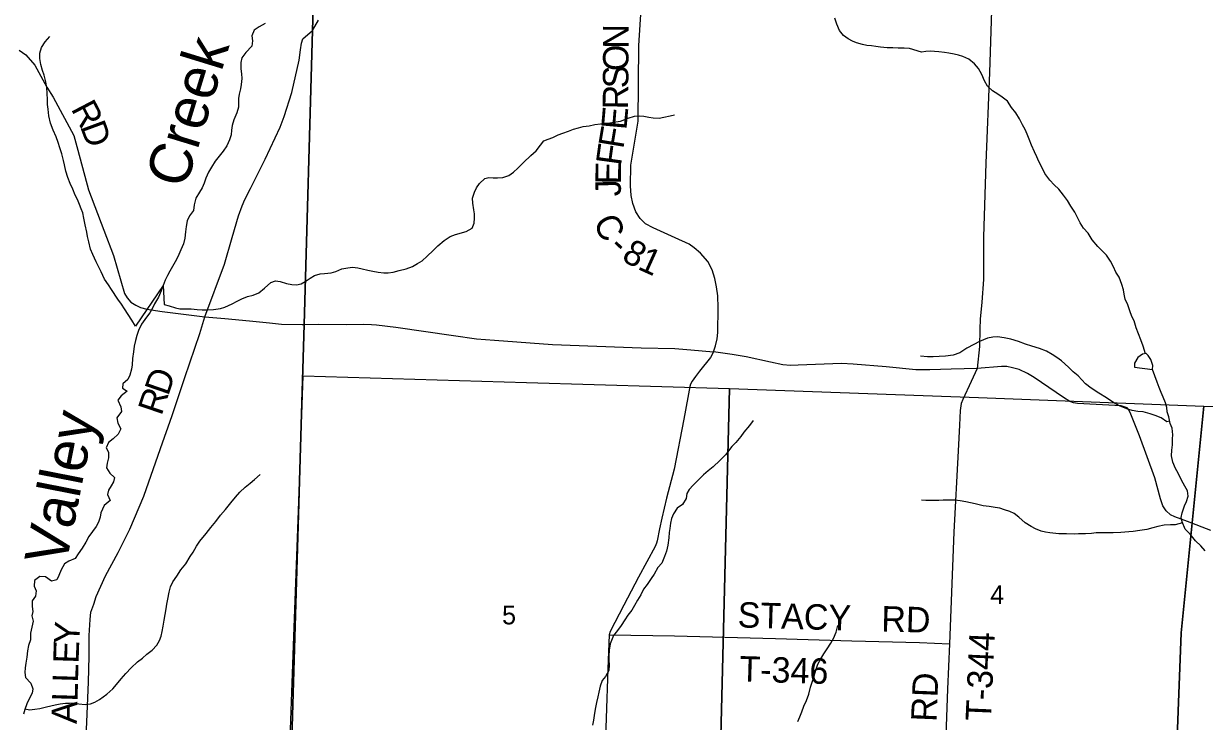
# Model space of a CAD drawing. Extents: x 1759416 to 2214760, y 252598 to 1116833.
# Drawn here: x 2027466 to 2041391, y 918489 to 926720 of the extents above; entities that cross this region are included whole.
import ezdxf

# ---------------------------------------------------------------- set-up
doc = ezdxf.new("R2010")
doc.units = 0
for name, color, linetype in [('GM_X_County_Road', 7, 'Continuous'), ('GM_X_County_Road_Text', 7, 'Continuous'), ('GM_X_Minor_Lake', 7, 'Continuous'), ('GM_X_Minor_River', 7, 'Continuous'), ('GM_X_Minor_River_Text', 7, 'Continuous'), ('GM_X_Section', 7, 'Continuous'), ('GM_X_Section_Text', 7, 'Continuous'), ('GM_X_Township', 7, 'Continuous'), ('GM_X_Township_Road', 7, 'Continuous'), ('GM_X_Township_Road_Text', 7, 'Continuous'), ('GM_X_Township_ROW', 7, 'Continuous')]:
    doc.layers.add(name, color=color, linetype=linetype)

msp = doc.modelspace()

# ---------------------------------------------------------------- linework, layer by layer
at = {"layer": 'GM_X_County_Road'}
for points in [[(2035601, 922849), (2035627, 922917), (2035644, 923001), (2035653, 923077), (2035657, 923367), (2035654, 923507), (2035638, 923613), (2035619, 923715), (2035586, 923816), (2035535, 923914), (2035449, 924011), (2035376, 924075), (2035314, 924118), (2035152, 924193), (2034979, 924270), (2034891, 924311), (2034801, 924359), (2034738, 924422), (2034688, 924500), (2034649, 924598), (2034632, 924691), (2034625, 924805), (2034628, 925051), (2034715, 925571), (2034721, 926462), (2034749, 926889)], [(2027415, 926408), (2027493, 926351), (2027599, 926228), (2027741, 925969), (2027813, 925851), (2028059, 925399), (2028106, 925229), (2028230, 924761), (2028411, 924285), (2028527, 923985), (2028657, 923538), (2028686, 923486), (2028732, 923436), (2028790, 923399), (2028846, 923373), (2028919, 923352), (2029099, 923325), (2029603, 923262), (2029841, 923240), (2030131, 923214), (2030365, 923189), (2030509, 923174), (2030750, 923172)], [(2030750, 923172), (2030773, 923172), (2030941, 923173), (2031273, 923172), (2031473, 923173), (2031569, 923172), (2031627, 923168), (2031857, 923138), (2032537, 923040), (2032809, 923002), (2033021, 922984), (2033705, 922936), (2034749, 922897), (2035145, 922886), (2035335, 922873), (2035601, 922849)], [(2035601, 922849), (2035568, 922783), (2035437, 922620), (2035389, 922558), (2035350, 922502), (2035332, 922466), (2035322, 922438), (2035301, 922310), (2035251, 922055), (2035139, 921465), (2035048, 921123), (2034993, 920887), (2034966, 920762), (2034937, 920618), (2034930, 920590), (2034914, 920550), (2034717, 920189), (2034545, 919858), (2034383, 919549), (2034370, 919509), (2034355, 919109), (2034315, 917946)]]:
    msp.add_lwpolyline(points, dxfattribs=at)
at = {"layer": 'GM_X_Minor_Lake'}
for points in [[(2040779, 922639), (2040785, 922687), (2040760, 922757), (2040730, 922805), (2040705, 922827), (2040661, 922820), (2040608, 922782), (2040566, 922713), (2040567, 922669)], [(2040567, 922669), (2040779, 922639)]]:
    msp.add_lwpolyline(points, dxfattribs=at)
at = {"layer": 'GM_X_Minor_River'}
for points in [[(2030315, 926723), (2030243, 926681), (2030187, 926643), (2030159, 926577), (2030165, 926517), (2030156, 926455), (2030088, 926379), (2030038, 926315), (2030026, 926261), (2030028, 926187), (2030036, 926129), (2030038, 926071), (2030032, 926001), (2030022, 925949), (2030008, 925889), (2030000, 925835), (2030002, 925785), (2030001, 925733), (2029981, 925668), (2029945, 925586), (2029925, 925518), (2029919, 925462), (2029913, 925410), (2029895, 925350), (2029861, 925278), (2029821, 925216), (2029724, 925096), (2029680, 925026), (2029648, 924966), (2029616, 924898), (2029596, 924838), (2029570, 924782), (2029540, 924732), (2029496, 924660), (2029476, 924584), (2029469, 924517), (2029421, 924451), (2029395, 924393), (2029383, 924327), (2029377, 924263), (2029367, 924191), (2029351, 924123), (2029321, 924051), (2029297, 923995), (2029269, 923937), (2029222, 923855), (2029190, 923799), (2029162, 923747), (2029136, 923693), (2029112, 923629)], [(2038056, 926385), (2037915, 926428), (2037849, 926432), (2037780, 926432), (2037718, 926434), (2037652, 926436), (2037572, 926444), (2037516, 926450), (2037466, 926456), (2037410, 926462), (2037358, 926472), (2037290, 926494), (2037240, 926514), (2037190, 926541), (2037136, 926581), (2037088, 926639), (2037058, 926715), (2037032, 926783)], [(2029112, 923629), (2028785, 923152), (2028741, 923220), (2028699, 923289), (2028655, 923355), (2028619, 923411), (2028577, 923469), (2028501, 923583), (2028467, 923637), (2028421, 923707), (2028379, 923791), (2028356, 923841), (2028322, 923910), (2028282, 923996), (2028256, 924060), (2028234, 924144), (2028220, 924208), (2028212, 924260), (2028192, 924348), (2028178, 924426), (2028164, 924486), (2028144, 924536), (2028124, 924588), (2028100, 924645), (2028076, 924697), (2028046, 924767), (2028014, 924833), (2027988, 924905), (2027964, 924979), (2027948, 925053), (2027937, 925105), (2027917, 925185), (2027895, 925253), (2027875, 925317), (2027849, 925386), (2027815, 925464), (2027783, 925546), (2027763, 925632), (2027755, 925712), (2027749, 925766), (2027749, 925820), (2027745, 925898), (2027739, 925964), (2027727, 926032), (2027707, 926111), (2027688, 926165), (2027668, 926239), (2027656, 926309), (2027656, 926373), (2027678, 926437), (2027722, 926505), (2027774, 926569)], [(2040697, 922825), (2040668, 922914), (2040642, 922988), (2040613, 923062), (2040586, 923130), (2040562, 923212), (2040537, 923266), (2040514, 923332), (2040490, 923402), (2040457, 923469), (2040447, 923529), (2040438, 923581), (2040417, 923643), (2040385, 923729), (2040348, 923789), (2040321, 923851), (2040285, 923916), (2040238, 923990), (2040133, 924089), (2040066, 924171), (2040019, 924247), (2039967, 924308), (2039928, 924368), (2039863, 924495), (2039818, 924565), (2039776, 924633), (2039729, 924695), (2039674, 924768), (2039620, 924818), (2039569, 924875), (2039510, 924951), (2039482, 925011), (2039439, 925092), (2039417, 925148), (2039386, 925206), (2039353, 925286), (2039325, 925358), (2039300, 925416), (2039279, 925472), (2039247, 925525), (2039210, 925595), (2039167, 925669), (2039117, 925732), (2039068, 925804), (2039008, 925854), (2038955, 925889), (2038893, 925927), (2038832, 925984), (2038800, 926044), (2038767, 926118), (2038726, 926190), (2038680, 926245), (2038613, 926299), (2038543, 926332), (2038493, 926348), (2038440, 926359), (2038378, 926372), (2038326, 926380), (2038260, 926387), (2038208, 926393), (2038158, 926394), (2038106, 926390), (2038056, 926385)], [(2029112, 923629), (2029124, 923408), (2029184, 923390), (2029258, 923368), (2029310, 923356), (2029376, 923354), (2029442, 923354), (2029512, 923346), (2029570, 923342), (2029638, 923342), (2029704, 923346), (2029788, 923358), (2029841, 923374), (2029927, 923416), (2029983, 923444), (2030041, 923474), (2030105, 923500), (2030175, 923518), (2030239, 923544), (2030307, 923598), (2030381, 923666), (2030436, 923686), (2030492, 923678), (2030568, 923654), (2030628, 923644), (2030686, 923640), (2030738, 923650), (2030788, 923676), (2030844, 923718), (2030898, 923750), (2030964, 923770), (2031014, 923774), (2031094, 923779), (2031148, 923797), (2031219, 923827), (2031289, 923841), (2031343, 923847), (2031409, 923839), (2031459, 923827), (2031527, 923813), (2031585, 923799), (2031647, 923787), (2031713, 923781), (2031767, 923781), (2031823, 923787), (2031897, 923807), (2031979, 923829), (2032051, 923855), (2032110, 923891), (2032166, 923923), (2032224, 923977), (2032296, 924043), (2032350, 924099), (2032424, 924161), (2032498, 924207), (2032558, 924231), (2032685, 924267), (2032755, 924307), (2032781, 924365), (2032785, 924425), (2032783, 924475), (2032777, 924525), (2032765, 924603), (2032761, 924659), (2032783, 924731), (2032809, 924781), (2032843, 924832), (2032904, 924892), (2032954, 924904), (2033004, 924901), (2033054, 924901), (2033116, 924905), (2033188, 924927), (2033244, 924967), (2033294, 925015), (2033362, 925081), (2033448, 925165), (2033509, 925220), (2033561, 925286), (2033603, 925338), (2033653, 925358), (2033707, 925376), (2033771, 925408), (2033827, 925426), (2033893, 925450), (2033953, 925476), (2034011, 925491), (2034067, 925505), (2034134, 925515), (2034204, 925531), (2034270, 925539), (2034330, 925543), (2034380, 925549), (2034452, 925561), (2034506, 925571), (2034596, 925603), (2034670, 925627), (2034726, 925631), (2034782, 925627), (2034840, 925615), (2034890, 925609)], [(2034890, 925609), (2034961, 925605), (2035017, 925615), (2035093, 925631), (2035143, 925643)], [(2029112, 923629), (2029090, 923569), (2029056, 923495), (2029010, 923414), (2028986, 923364), (2028954, 923308), (2028917, 923256), (2028855, 923174), (2028823, 923100), (2028801, 923040), (2028785, 922980), (2028771, 922914), (2028761, 922848), (2028751, 922770), (2028745, 922696), (2028739, 922642), (2028720, 922572), (2028694, 922522), (2028636, 922472), (2028632, 922420), (2028686, 922385), (2028616, 922331), (2028576, 922277), (2028614, 922201), (2028622, 922145), (2028566, 922069), (2028578, 922007), (2028614, 921941), (2028580, 921877), (2028521, 921823), (2028467, 921777), (2028439, 921715), (2028467, 921663), (2028469, 921599), (2028453, 921535), (2028445, 921479), (2028483, 921416), (2028537, 921366), (2028527, 921316), (2028499, 921266), (2028467, 921216), (2028455, 921164), (2028485, 921096), (2028418, 921036), (2028378, 920950), (2028368, 920896), (2028348, 920838), (2028320, 920788), (2028278, 920728), (2028234, 920670), (2028198, 920602), (2028156, 920532), (2028111, 920464), (2028075, 920410), (2028001, 920378), (2027949, 920348), (2027911, 920278), (2027881, 920209), (2027857, 920157), (2027797, 920141), (2027725, 920194), (2027659, 920198), (2027595, 920152), (2027590, 920082), (2027614, 920029), (2027608, 919965), (2027568, 919911), (2027568, 919843), (2027576, 919785), (2027562, 919733), (2027580, 919669), (2027562, 919599), (2027548, 919529), (2027546, 919449), (2027524, 919385), (2027513, 919321), (2027503, 919245), (2027493, 919177), (2027485, 919120), (2027481, 919066), (2027489, 919008), (2027551, 918940), (2027573, 918874), (2027567, 918820), (2027535, 918764), (2027505, 918694), (2027481, 918630), (2027463, 918574)], [(2040982, 922031), (2040949, 922023), (2040880, 922071), (2040812, 922096), (2040752, 922116), (2040670, 922139), (2040606, 922146), (2040539, 922158), (2040489, 922173), (2040437, 922193), (2040379, 922216), (2040310, 922254), (2040236, 922305), (2040145, 922360), (2040056, 922418), (2039988, 922471), (2039901, 922564), (2039844, 922614), (2039790, 922669), (2039707, 922741), (2039651, 922780), (2039598, 922816), (2039530, 922855), (2039448, 922886), (2039355, 922914), (2039283, 922939), (2039198, 922972), (2039110, 922997), (2039032, 923015), (2038950, 923024), (2038896, 923021), (2038832, 923011), (2038738, 922972), (2038674, 922933), (2038591, 922890), (2038509, 922837), (2038429, 922810), (2038339, 922798), (2038263, 922795), (2038193, 922790), (2038125, 922791), (2038045, 922799)], [(2041400, 920499), (2041349, 920559), (2041286, 920620), (2041222, 920698), (2041165, 920757), (2041128, 920841), (2041118, 920895), (2041131, 920949), (2041156, 921030), (2041180, 921084), (2041199, 921146), (2041191, 921208), (2041162, 921262), (2041120, 921334), (2041081, 921416), (2041050, 921471), (2041019, 921547), (2041003, 921621), (2041008, 921689), (2041014, 921750), (2041017, 921820), (2041021, 921870), (2041012, 921946), (2040989, 922002), (2040971, 922080), (2040954, 922140), (2040947, 922190), (2040931, 922246), (2040906, 922314), (2040882, 922367), (2040857, 922427), (2040833, 922491), (2040779, 922639)], [(2036068, 922040), (2036027, 921980), (2035961, 921902), (2035925, 921848), (2035867, 921780), (2035819, 921730), (2035745, 921632), (2035677, 921568), (2035600, 921492), (2035540, 921444), (2035486, 921396), (2035418, 921332), (2035362, 921276), (2035314, 921226), (2035288, 921176), (2035280, 921118), (2035238, 921047), (2035175, 921003), (2035129, 920937), (2035107, 920881), (2035097, 920827), (2035087, 920765), (2035079, 920715), (2035075, 920653), (2035065, 920567), (2035049, 920495), (2035025, 920433), (2034991, 920357), (2034944, 920305), (2034902, 920227), (2034868, 920173), (2034820, 920105), (2034778, 920049), (2034744, 919983), (2034706, 919917), (2034670, 919854), (2034640, 919802), (2034593, 919742), (2034557, 919688), (2034513, 919620), (2034469, 919560), (2034421, 919500), (2034385, 919402), (2034373, 919330), (2034367, 919260), (2034369, 919210), (2034373, 919150), (2034366, 919088), (2034328, 919020), (2034288, 918970), (2034266, 918904), (2034250, 918832), (2034238, 918780), (2034224, 918711), (2034210, 918651), (2034198, 918587), (2034186, 918503), (2034175, 918445)], [(2027484, 918638), (2027535, 918624), (2027599, 918632), (2027659, 918640), (2027737, 918660), (2027787, 918672), (2027839, 918684), (2027897, 918696), (2027959, 918702), (2028009, 918704), (2028063, 918706), (2028117, 918696), (2028193, 918687), (2028256, 918697), (2028306, 918715), (2028362, 918747), (2028448, 918809), (2028520, 918873), (2028560, 918924), (2028618, 918990), (2028672, 919054), (2028735, 919120), (2028811, 919190), (2028869, 919236), (2028921, 919282), (2028983, 919328), (2029037, 919388), (2029067, 919444), (2029087, 919494), (2029099, 919548), (2029113, 919612), (2029124, 919684), (2029134, 919748), (2029146, 919818), (2029154, 919870), (2029166, 919930), (2029182, 920012), (2029198, 920076), (2029226, 920134), (2029272, 920203), (2029322, 920277), (2029381, 920347), (2029431, 920435), (2029467, 920485), (2029505, 920555), (2029545, 920613), (2029619, 920705), (2029675, 920775), (2029732, 920847), (2029790, 920921), (2029848, 920989), (2029908, 921065), (2029966, 921135), (2030016, 921193), (2030078, 921253), (2030136, 921299), (2030189, 921343), (2030255, 921401)], [(2041133, 920829), (2041046, 920808), (2040992, 920806), (2040916, 920803), (2040844, 920786), (2040782, 920770), (2040711, 920753), (2040629, 920740), (2040551, 920729), (2040499, 920723), (2040407, 920718), (2040317, 920713), (2040266, 920714), (2040200, 920712), (2040116, 920711), (2040060, 920706), (2039990, 920702), (2039908, 920701), (2039854, 920698), (2039764, 920700), (2039676, 920703), (2039570, 920712), (2039516, 920719), (2039466, 920731), (2039399, 920760), (2039347, 920788), (2039278, 920829), (2039204, 920898), (2039149, 920942), (2039097, 920966), (2039035, 920985), (2038977, 921002), (2038922, 921012), (2038852, 921023), (2038782, 921033), (2038690, 921054), (2038577, 921077), (2038511, 921092), (2038449, 921099), (2038381, 921099), (2038311, 921100), (2038259, 921096), (2038187, 921095), (2038107, 921096), (2038055, 921100)], [(2036596, 918486), (2036620, 918544), (2036644, 918600), (2036668, 918668), (2036698, 918734), (2036725, 918808), (2036747, 918892), (2036771, 918964), (2036791, 919028), (2036813, 919106), (2036833, 919164), (2036869, 919228), (2036903, 919284), (2036943, 919344), (2036984, 919410), (2037018, 919466), (2037050, 919540), (2037070, 919619)]]:
    msp.add_lwpolyline(points, dxfattribs=at)
at = {"layer": 'GM_X_Section'}
for points in [[(2030764, 922565), (2033398, 922486), (2035792, 922415), (2035657, 917049), (2030579, 917190), (2030590, 917733), (2030650, 919385), (2030707, 920971)], [(2035792, 922415), (2038726, 922309), (2041384, 922209), (2041119, 919533), (2041016, 916863), (2035657, 917049)], [(2041384, 922209), (2044045, 922120), (2046685, 922025), (2046265, 916744), (2041016, 916863), (2041119, 919533)]]:
    msp.add_lwpolyline(points, close=True, dxfattribs=at)
at = {"layer": 'GM_X_Township'}
for points in [[(2030442, 911897), (2030560, 915921), (2030773, 923172), (2030875, 926637), (2031049, 932589), (2031111, 933198), (2031637, 933277), (2034945, 933785), (2038391, 934329), (2043971, 935214)], [(2023140, 931954), (2028816, 932841), (2030108, 933014), (2031111, 933198), (2031049, 932589), (2030875, 926637), (2030773, 923172), (2030560, 915921), (2030442, 911897), (2030439, 911825), (2030425, 911443), (2030428, 911248), (2030397, 911188), (2030220, 906563), (2030186, 904712), (2030096, 901234), (2029992, 897192), (2029958, 895852), (2028820, 895887), (2027786, 895921), (2026469, 895963)]]:
    msp.add_lwpolyline(points, dxfattribs=at)
at = {"layer": 'GM_X_Township_Road'}
for points in [[(2038922, 928920), (2038921, 928652), (2038898, 927828), (2038884, 926997), (2038858, 926144), (2038812, 925074), (2038786, 924205), (2038785, 923702), (2038768, 923436), (2038748, 923232), (2038743, 923114), (2038739, 922913), (2038710, 922651), (2038640, 922497), (2038542, 922287), (2038522, 922237), (2038511, 922155), (2038503, 921984)], [(2028238, 919274), (2028240, 919500), (2028253, 919691), (2028260, 919776), (2028294, 919873), (2028321, 919963), (2028432, 920204), (2028580, 920479), (2028717, 920757), (2028883, 921144), (2029082, 921708), (2029218, 922099), (2029368, 922544), (2029544, 923063), (2029603, 923262), (2029837, 923884), (2029924, 924198), (2030000, 924452), (2030042, 924572), (2030075, 924645), (2030140, 924776), (2030315, 925121), (2030493, 925497), (2030539, 925626), (2030630, 925907), (2030714, 926289), (2030730, 926409), (2030745, 926490), (2030760, 926540), (2030875, 926637), (2030942, 926759)], [(2041468, 920740), (2041192, 920847), (2041044, 920901), (2040990, 920927), (2040942, 920974), (2040901, 921030), (2040875, 921116), (2040807, 921361), (2040628, 921856), (2040525, 922114), (2040501, 922162), (2040479, 922186), (2040459, 922197), (2040411, 922211), (2039896, 922240), (2039848, 922248), (2039806, 922262), (2039728, 922308), (2039385, 922545), (2039305, 922594), (2039207, 922638), (2039129, 922658), (2039063, 922674), (2038999, 922674), (2038710, 922651), (2038404, 922644), (2038154, 922634), (2037989, 922637), (2037639, 922673), (2037248, 922704), (2037110, 922710), (2036602, 922689), (2036510, 922688), (2036418, 922696), (2036273, 922726), (2035988, 922791), (2035821, 922818), (2035601, 922849)], [(2038503, 921984), (2038503, 921983), (2038487, 921680)], [(2034370, 919509), (2035141, 919497), (2036332, 919465), (2037232, 919440)], [(2037232, 919440), (2037232, 919440), (2038033, 919418), (2038387, 919403)], [(2038387, 919403), (2038362, 918868), (2038328, 917886), (2038322, 917729), (2038289, 916461), (2038228, 914895)], [(2027800, 913773), (2027844, 914436), (2027901, 915244), (2027927, 915998), (2027949, 916691), (2027968, 916790), (2027970, 916800), (2027989, 916886), (2028144, 917628), (2028178, 917793), (2028194, 918014), (2028232, 918953), (2028238, 919258), (2028238, 919274)]]:
    msp.add_lwpolyline(points, dxfattribs=at)
at = {"layer": 'GM_X_Township_ROW'}
msp.add_lwpolyline([(2038487, 921680), (2038487, 921679), (2038438, 920719), (2038387, 919403)], dxfattribs=at)

# ---------------------------------------------------------------- texts
at = {"layer": 'GM_X_County_Road_Text'}
for s, rotation, p in [('N', 89.7887, (2034600, 926424)), ('O', 89.7897, (2034599, 926160)), ('S', 89.7887, (2034598, 925957)), ('R', 89.3829, (2034595, 925708)), ('R', 297.6071, (2028020, 925715)), ('E', 85.0071, (2034575, 925460)), ('D', 290.2738, (2028130, 925506)), ('F', 80.5541, (2034538, 925235)), ('F', 82.1595, (2034511, 925037)), ('E', 89.3271, (2034509, 924822)), ('J', 91.6737, (2034513, 924685)), ('C', 296.312, (2034177, 924381)), ('-', 316.3067, (2034354, 924068)), ('8', 330.0259, (2034505, 923936)), ('1', 335.8162, (2034695, 923829))]:
    msp.add_text(s, height=300, rotation=rotation, dxfattribs=at).set_placement(p)
at = {"layer": 'GM_X_Minor_River_Text'}
for s, rotation, p in [('Creek', 72.9371, (2029373, 924758)), ('Valley', 78.8875, (2027964, 920308))]:
    msp.add_text(s, height=500.1, rotation=rotation, dxfattribs=at).set_placement(p)
at = {"layer": 'GM_X_Section_Text'}
for s, p in [('4', (2038866, 919874)), ('5', (2033109, 919633))]:
    msp.add_text(s, height=221, rotation=0, dxfattribs=at).set_placement(p)
at = {"layer": 'GM_X_Township_Road_Text'}
for s, rotation, p in [('D', 71.0686, (2029170, 922319)), ('R', 71.5083, (2029092, 922086)), ('STACY', 358.3216, (2035884, 919598)), ('RD', 358.5122, (2037578, 919550)), ('Y', 86.8, (2028121, 919391)), ('T-344', 87.4699, (2038874, 918489)), ('E', 88.1225, (2028114, 919168)), ('T-346', 358.3151, (2035905, 918960)), ('L', 88.2683, (2028107, 918944)), ('L', 88.2758, (2028101, 918720)), ('RD', 87.5883, (2038231, 918480)), ('A', 88.2731, (2028093, 918456))]:
    msp.add_text(s, height=300, rotation=rotation, dxfattribs=at).set_placement(p)

doc.saveas('drawing.dxf')
